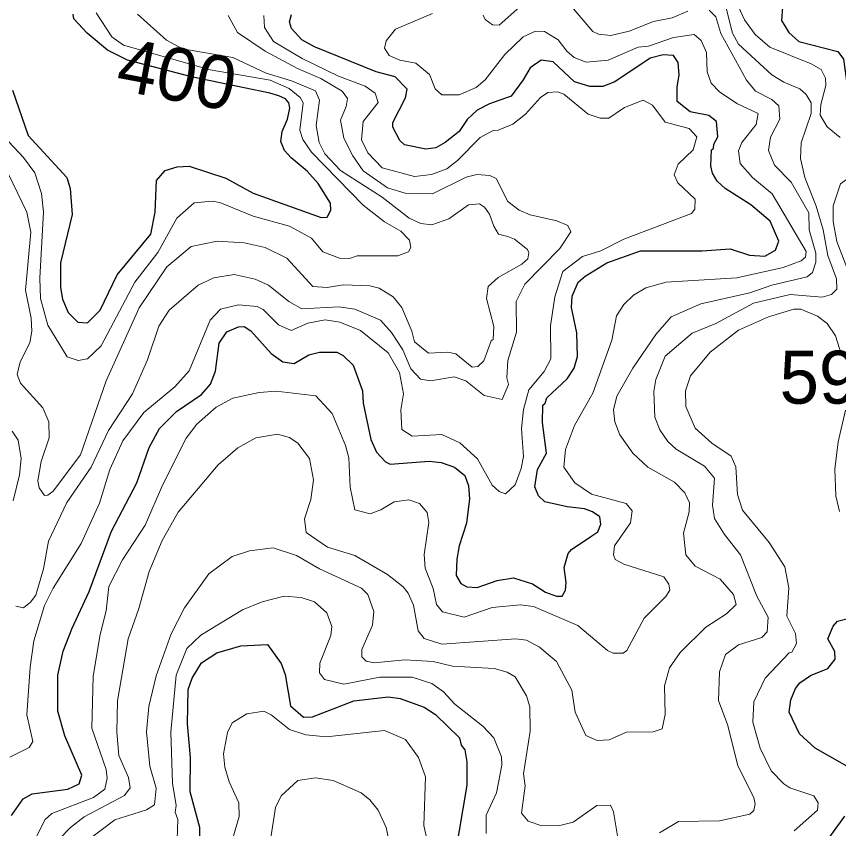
# Model space of a CAD drawing. Extents: x 673.3 to 698.5, y 6984.3 to 7012.3.
# Drawn here: x 677.291 to 678.535, y 7008.364 to 7009.592 of the extents above; entities that cross this region are included whole.
import ezdxf
from ezdxf.enums import TextEntityAlignment as Align

# ---------------------------------------------------------------- set-up
doc = ezdxf.new("R2010")
doc.units = 0
doc.header["$LTSCALE"] = 0.032
doc.layers.add('1', color=7, linetype='Continuous', lineweight=25)
doc.layers.add('2', color=7, linetype='Continuous', lineweight=13)
doc.layers.add('21', color=7, linetype='Continuous')
doc.layers.add('61', color=7, linetype='Continuous')

msp = doc.modelspace()

# ---------------------------------------------------------------- linework, layer by layer
at = {"layer": '1'}
for points in [[(678.4515, 7009.6265), (678.4483, 7009.5854), (678.4596, 7009.5674), (678.4745, 7009.5541), (678.5337, 7009.5386), (678.5419, 7009.527), (678.5475, 7009.4867), (678.5609, 7009.467), (678.5809, 7009.4639), (678.5946, 7009.471), (678.6072, 7009.4828), (678.6424, 7009.5508), (678.6559, 7009.5837), (678.6601, 7009.6025)], [(677.2853, 7009.4801), (677.309, 7009.4118), (677.3675, 7009.3481), (677.3724, 7009.3319), (677.3757, 7009.2925), (677.3578, 7009.2192), (677.3578, 7009.1823), (677.361, 7009.1645), (677.3695, 7009.1444), (677.3842, 7009.1298), (677.399, 7009.1284), (677.4178, 7009.1476), (677.4437, 7009.201), (677.4946, 7009.2628), (677.5011, 7009.2957), (677.5033, 7009.3439), (677.5161, 7009.3588), (677.5343, 7009.3645), (677.5524, 7009.3653), (677.6081, 7009.3472), (677.6492, 7009.3247), (677.7524, 7009.288), (677.7615, 7009.2886), (677.7666, 7009.2987), (677.7663, 7009.3097), (677.7475, 7009.3394), (677.7311, 7009.3577), (677.7066, 7009.378), (677.6966, 7009.3891), (677.691, 7009.4026), (677.6933, 7009.4179), (677.7015, 7009.4364), (677.7046, 7009.4533), (677.7033, 7009.4611), (677.698, 7009.467), (677.6881, 7009.4719), (677.6746, 7009.476), (677.5581, 7009.4998), (677.4595, 7009.5256), (677.4292, 7009.5408), (677.3982, 7009.5667), (677.3784, 7009.5883), (677.3771, 7009.5952)], [(677.9727, 7008.7297), (677.9882, 7008.7285), (678.0185, 7008.7391), (678.0428, 7008.7431), (678.072, 7008.7341), (678.0912, 7008.7214), (678.1078, 7008.7155), (678.1164, 7008.7155), (678.1216, 7008.7247), (678.1226, 7008.736), (678.1198, 7008.759), (678.1259, 7008.7799), (678.1305, 7008.786), (678.1616, 7008.8067), (678.1707, 7008.8128), (678.1753, 7008.8242), (678.1734, 7008.8354), (678.1626, 7008.8428), (678.1502, 7008.8473), (678.1244, 7008.8503), (678.0905, 7008.8582), (678.0809, 7008.8671), (678.0753, 7008.881), (678.0795, 7008.9071), (678.0931, 7008.9316), (678.0867, 7008.9781), (678.0874, 7009.0044), (678.0907, 7009.007), (678.0935, 7009.0155), (678.1243, 7009.0438), (678.1348, 7009.0603), (678.1396, 7009.0778), (678.1387, 7009.1136), (678.1307, 7009.152), (678.1315, 7009.169), (678.1408, 7009.1902), (678.1514, 7009.1994), (678.1844, 7009.2195), (678.2349, 7009.2374), (678.3285, 7009.2375), (678.3708, 7009.2406), (678.3997, 7009.2309), (678.423, 7009.2292), (678.4392, 7009.2383), (678.4441, 7009.2523), (678.4309, 7009.2824), (678.4017, 7009.307), (678.3633, 7009.3318), (678.3511, 7009.3427), (678.344, 7009.3549), (678.3416, 7009.3659), (678.3424, 7009.3902), (678.3455, 7009.3923), (678.3458, 7009.3987), (678.3521, 7009.4096), (678.3498, 7009.4331), (678.3382, 7009.4418), (678.3101, 7009.4478), (678.2904, 7009.463), (678.2903, 7009.4853), (678.2935, 7009.5032), (678.2919, 7009.5221), (678.285, 7009.5329), (678.2691, 7009.5338), (678.2496, 7009.5289), (678.1963, 7009.493), (678.1779, 7009.4859), (678.1583, 7009.4859), (678.1352, 7009.493), (678.1031, 7009.523), (678.0848, 7009.5255), (678.068, 7009.5142), (678.0577, 7009.4958), (678.0393, 7009.4712), (678.0065, 7009.4596), (677.988, 7009.4503), (677.9732, 7009.4359), (677.961, 7009.418), (677.9398, 7009.401), (677.9257, 7009.3932), (677.9105, 7009.3909), (677.8781, 7009.3977), (677.8712, 7009.4043), (677.8605, 7009.4244), (677.8604, 7009.4315), (677.8798, 7009.4688), (677.8821, 7009.4818), (677.8641, 7009.5007), (677.8355, 7009.508), (677.7421, 7009.5457), (677.7229, 7009.5565), (677.7072, 7009.5737), (677.7041, 7009.5838), (677.7074, 7009.5946)], [(677.2838, 7008.3839), (677.3018, 7008.4092), (677.315, 7008.4165), (677.3693, 7008.4237), (677.3864, 7008.4319), (677.3902, 7008.445), (677.3644, 7008.5042), (677.3538, 7008.5416), (677.3538, 7008.596), (677.3621, 7008.6322), (677.3757, 7008.6673), (677.4016, 7008.7224), (677.4351, 7008.8139), (677.4733, 7008.8869), (677.4919, 7008.9403), (677.5075, 7008.9688), (677.5335, 7008.9945), (677.5713, 7009.0203), (677.5847, 7009.0361), (677.5925, 7009.0558), (677.5978, 7009.0981), (677.6093, 7009.115), (677.6273, 7009.1226), (677.6357, 7009.1232), (677.6458, 7009.1164), (677.6768, 7009.0822), (677.6941, 7009.0696), (677.7114, 7009.0674), (677.7333, 7009.0802), (677.7495, 7009.0843), (677.7758, 7009.0844), (677.7853, 7009.0794), (677.8006, 7009.0649), (677.8146, 7009.0257), (677.8156, 7009.0074), (677.8271, 7008.9521), (677.8357, 7008.9331), (677.8495, 7008.9184), (677.8563, 7008.9151), (677.9153, 7008.9198), (677.9335, 7008.9174), (677.9539, 7008.9104), (677.9693, 7008.8978), (677.9751, 7008.8823), (677.9767, 7008.8625), (677.9719, 7008.8256), (677.961, 7008.7918), (677.9572, 7008.7713), (677.9564, 7008.7466), (677.9633, 7008.7346), (677.9727, 7008.7297)], [(678.569, 7008.4457), (678.4993, 7008.4856), (678.4755, 7008.5075), (678.4597, 7008.5404), (678.4623, 7008.5589), (678.4693, 7008.5758), (678.476, 7008.5843), (678.4922, 7008.5957), (678.5183, 7008.6064), (678.5294, 7008.6205), (678.5289, 7008.632), (678.5183, 7008.6509), (678.5263, 7008.6703), (678.5328, 7008.6777), (678.5525, 7008.6828)], [(677.5688, 7008.3497), (677.5687, 7008.366), (677.5541, 7008.4195), (677.5548, 7008.4717), (677.55, 7008.5227), (677.5509, 7008.5745), (677.5569, 7008.5915), (677.5714, 7008.6146), (677.5942, 7008.6296), (677.6306, 7008.6405), (677.6708, 7008.6422), (677.6917, 7008.6136), (677.6975, 7008.597), (677.7059, 7008.5496), (677.7256, 7008.5324), (677.7389, 7008.533), (677.8017, 7008.5574), (677.8534, 7008.5631), (677.8716, 7008.5607), (677.9078, 7008.5475), (677.9252, 7008.5364), (677.9612, 7008.5012), (677.9639, 7008.4904), (677.9694, 7008.483), (677.9727, 7008.4651), (677.9727, 7008.4298), (677.9548, 7008.3256)], [(678.4952, 7008.3153), (678.5441, 7008.3829)]]:
    msp.add_lwpolyline(points, dxfattribs=at)
at = {"layer": '2'}
for points in [[(678.3387, 7009.6014), (678.3491, 7009.5911), (678.3563, 7009.566), (678.3955, 7009.4953), (678.4088, 7009.4788), (678.4336, 7009.4662), (678.444, 7009.4565), (678.4457, 7009.4365), (678.4315, 7009.4094), (678.4288, 7009.389), (678.4379, 7009.3669), (678.4631, 7009.3414), (678.4896, 7009.2947), (678.4899, 7009.2694), (678.5003, 7009.2341), (678.5003, 7009.2204), (678.4952, 7009.2045), (678.4873, 7009.1984), (678.4337, 7009.1857), (678.4005, 7009.1742), (678.3265, 7009.1574), (678.2816, 7009.1375), (678.2582, 7009.111), (678.2234, 7009.0599), (678.1991, 7009.0178), (678.1943, 7008.997), (678.1965, 7008.9788), (678.2038, 7008.9592), (678.2237, 7008.9318), (678.246, 7008.9104), (678.2864, 7008.8878), (678.302, 7008.8719), (678.309, 7008.8568), (678.3089, 7008.8432), (678.3001, 7008.8107), (678.3036, 7008.7782), (678.3175, 7008.7607), (678.3556, 7008.7413), (678.3757, 7008.7178), (678.3797, 7008.7027), (678.3653, 7008.6887), (678.334, 7008.6687), (678.295, 7008.6304), (678.279, 7008.6074), (678.2716, 7008.5801), (678.2723, 7008.5364), (678.2677, 7008.5148), (678.2544, 7008.5102), (678.2141, 7008.5101), (678.1877, 7008.4983), (678.1694, 7008.4972), (678.1524, 7008.5049), (678.1364, 7008.54), (678.1312, 7008.5735), (678.108, 7008.6165), (678.0823, 7008.6384), (678.0628, 7008.6492), (678.0465, 7008.651), (677.9346, 7008.643), (677.9081, 7008.6516), (677.899, 7008.663), (677.892, 7008.7017), (677.8838, 7008.7201), (677.8763, 7008.7295), (677.8527, 7008.7483), (677.8032, 7008.7772), (677.7619, 7008.7898), (677.7293, 7008.8115), (677.7268, 7008.8323), (677.7365, 7008.8615), (677.7405, 7008.8911), (677.7345, 7008.9237), (677.7169, 7008.9467), (677.7041, 7008.9551), (677.686, 7008.9605), (677.6534, 7008.9548), (677.626, 7008.9395), (677.5962, 7008.9139), (677.5362, 7008.8424), (677.5118, 7008.7996), (677.4921, 7008.753), (677.4767, 7008.697), (677.4603, 7008.6508), (677.4442, 7008.5572)], [(677.9971, 7009.5936), (678.0001, 7009.5871), (678.0112, 7009.579), (678.0212, 7009.5787), (678.0524, 7009.6063)], [(678.1275, 7009.6102), (678.1632, 7009.5691), (678.1716, 7009.5648), (678.1904, 7009.5631), (678.218, 7009.5694), (678.2547, 7009.5843), (678.2831, 7009.5896), (678.3068, 7009.5999)], [(678.3741, 7009.5667), (678.3626, 7009.6123)], [(678.3832, 7009.6063), (678.3925, 7009.5866), (678.4087, 7009.5644), (678.4306, 7009.5451), (678.4933, 7009.5203), (678.5084, 7009.5117), (678.515, 7009.4986), (678.5151, 7009.4873), (678.5076, 7009.4586), (678.5069, 7009.4427), (678.5174, 7009.4247), (678.5371, 7009.4086)], [(677.2722, 7009.4101), (677.3021, 7009.3786), (677.3193, 7009.3555), (677.3292, 7009.324), (677.3325, 7009.2966), (677.3268, 7009.1962), (677.3277, 7009.1654), (677.339, 7009.1252), (677.3683, 7009.0775), (677.3847, 7009.0717), (677.3991, 7009.0744), (677.4194, 7009.0938), (677.4702, 7009.1902), (677.5053, 7009.2348), (677.5339, 7009.2866), (677.5601, 7009.3099), (677.5874, 7009.3124), (677.599, 7009.3106), (677.6492, 7009.2899), (677.7042, 7009.2747), (677.7375, 7009.2565), (677.7545, 7009.2358), (677.7798, 7009.2262), (677.7948, 7009.2261), (677.8066, 7009.2299), (677.8681, 7009.23), (677.8843, 7009.2362), (677.8878, 7009.2424), (677.8856, 7009.2535), (677.8727, 7009.2673), (677.848, 7009.2811), (677.8155, 7009.3066), (677.7374, 7009.3865), (677.7247, 7009.4058), (677.7198, 7009.4198), (677.725, 7009.461), (677.7203, 7009.4693), (677.7036, 7009.4826), (677.6751, 7009.4955), (677.5841, 7009.5113), (677.4534, 7009.5484), (677.4356, 7009.5611), (677.4121, 7009.5972)], [(677.6657, 7009.5931), (677.6664, 7009.575), (677.6799, 7009.5539), (677.7237, 7009.528), (677.7786, 7009.5014), (677.8189, 7009.4862), (677.834, 7009.4756), (677.8382, 7009.4616), (677.8156, 7009.4332), (677.8131, 7009.4052), (677.823, 7009.3855), (677.8443, 7009.3629), (677.8934, 7009.3499), (677.9192, 7009.3531), (677.9424, 7009.3616), (677.9585, 7009.3739), (677.9924, 7009.4086), (678.0124, 7009.4196), (678.0196, 7009.4199), (678.0422, 7009.429), (678.0612, 7009.444), (678.084, 7009.4693), (678.095, 7009.4768), (678.1096, 7009.4778), (678.119, 7009.4743), (678.1561, 7009.4441), (678.174, 7009.4378), (678.1871, 7009.4379), (678.211, 7009.4543), (678.2391, 7009.4654), (678.2533, 7009.4575), (678.2723, 7009.4318), (678.3086, 7009.4223), (678.3202, 7009.41), (678.3149, 7009.3901), (678.2921, 7009.3686), (678.2862, 7009.3524), (678.2915, 7009.3403), (678.3177, 7009.3158), (678.3171, 7009.3005), (678.3124, 7009.2938), (678.2098, 7009.2551), (678.1749, 7009.2376), (678.1476, 7009.2288), (678.1175, 7009.2061), (678.1054, 7009.1677), (678.0989, 7009.1241), (678.0997, 7009.0744), (678.0892, 7009.0553), (678.0663, 7009.0272), (678.058, 7008.9975), (678.0549, 7008.969), (678.0582, 7008.9268), (678.0548, 7008.9085), (678.0457, 7008.8838), (678.0309, 7008.8703), (678.0214, 7008.8735), (678.0108, 7008.8832), (677.9887, 7008.9233), (677.962, 7008.9475), (677.9346, 7008.9598), (677.89, 7008.9572), (677.8744, 7008.9675), (677.8725, 7008.9969), (677.8765, 7009.0211), (677.8707, 7009.0537), (677.8533, 7009.0832), (677.8116, 7009.117), (677.7806, 7009.1296), (677.7582, 7009.1331), (677.7319, 7009.1283), (677.7068, 7009.1172), (677.6879, 7009.1257), (677.6644, 7009.149), (677.6554, 7009.1533), (677.627, 7009.1559), (677.5998, 7009.1494), (677.5845, 7009.1329), (677.5528, 7009.0561), (677.531, 7009.0318), (677.4841, 7008.9933), (677.4521, 7008.9505), (677.4327, 7008.9068), (677.4171, 7008.8561), (677.3891, 7008.7951), (677.3471, 7008.7274), (677.334, 7008.7013), (677.3179, 7008.6481), (677.3122, 7008.6081), (677.3073, 7008.536), (677.3162, 7008.4958), (677.3108, 7008.4869), (677.2812, 7008.4719)], [(677.2907, 7008.7004), (677.3019, 7008.6977), (677.3128, 7008.7062), (677.3209, 7008.7171), (677.3325, 7008.7566), (677.3397, 7008.7987), (677.3677, 7008.8569), (677.4045, 7008.9106), (677.4304, 7008.9657), (677.4671, 7009.0211), (677.4897, 7009.0729), (677.5068, 7009.1234), (677.5221, 7009.1476), (677.566, 7009.1856), (677.5899, 7009.1967), (677.6206, 7009.2016), (677.6525, 7009.1948), (677.6723, 7009.1855), (677.7035, 7009.1609), (677.7232, 7009.1496), (677.7791, 7009.1527), (677.8032, 7009.1494), (677.8419, 7009.1325), (677.8584, 7009.1139), (677.8756, 7009.0879), (677.8877, 7009.0589), (677.9023, 7009.0434), (677.9173, 7009.0412), (677.9531, 7009.0468), (677.971, 7009.0411), (677.9986, 7009.0186), (678.0257, 7009.0129), (678.0353, 7009.0355), (678.0331, 7009.0455), (678.0346, 7009.0716), (678.0476, 7009.1147), (678.0473, 7009.1611), (678.06, 7009.1872), (678.1129, 7009.2409), (678.1296, 7009.2663), (678.1254, 7009.2758), (678.1085, 7009.2828), (678.0684, 7009.292), (678.0515, 7009.299), (678.0345, 7009.3119), (678.0167, 7009.347), (678.0073, 7009.3515), (677.9874, 7009.353), (677.9715, 7009.3488), (677.9207, 7009.3238), (677.8792, 7009.3244), (677.8523, 7009.3326), (677.8159, 7009.3584), (677.7999, 7009.381), (677.7864, 7009.4078), (677.7813, 7009.435), (677.7902, 7009.4558), (677.7919, 7009.4679), (677.7841, 7009.4788), (677.7519, 7009.498), (677.7163, 7009.5129), (677.6675, 7009.5394), (677.6256, 7009.5676), (677.6117, 7009.5932)], [(677.4743, 7009.595), (677.5185, 7009.5557), (677.5424, 7009.543), (677.6186, 7009.5295), (677.6689, 7009.5062), (677.7074, 7009.4946), (677.7436, 7009.4792), (677.7496, 7009.4652), (677.7448, 7009.427), (677.7493, 7009.401), (677.7575, 7009.3843), (677.7813, 7009.3591), (677.8446, 7009.3184), (677.8854, 7009.2868), (677.9029, 7009.2789), (677.9194, 7009.2766), (677.9452, 7009.2856), (677.975, 7009.307), (677.9916, 7009.3083), (677.9991, 7009.3036), (678.0068, 7009.2928), (678.0132, 7009.2748), (678.0202, 7009.2626), (678.0342, 7009.2592), (678.0443, 7009.2553), (678.0644, 7009.2397), (678.0661, 7009.2344), (678.0646, 7009.2254), (678.0555, 7009.2171), (678.0197, 7009.1974), (678.0046, 7009.1834), (678.002, 7009.1652), (678.0133, 7009.1231), (678.0125, 7009.1033), (678.0094, 7009.1012), (677.9983, 7009.0712), (677.9889, 7009.0624), (677.9806, 7009.0615), (677.956, 7009.0819), (677.9439, 7009.0843), (677.9145, 7009.0827), (677.8933, 7009.1001), (677.8894, 7009.1161), (677.8741, 7009.1517), (677.8612, 7009.1679), (677.8401, 7009.1808), (677.826, 7009.1844), (677.7852, 7009.1862), (677.7612, 7009.1821), (677.7394, 7009.1837), (677.7004, 7009.2262), (677.6677, 7009.2423), (677.6355, 7009.2496), (677.5949, 7009.252), (677.5555, 7009.2438), (677.5186, 7009.2133), (677.4768, 7009.1513), (677.4273, 7009.0409), (677.3885, 7008.9291), (677.3471, 7008.8741), (677.3388, 7008.868), (677.3337, 7008.8677), (677.3258, 7008.879), (677.3236, 7008.8898), (677.3286, 7008.9191), (677.3407, 7008.9546), (677.3406, 7008.9789), (677.3314, 7009.0001), (677.2974, 7009.0376), (677.2927, 7009.0504), (677.2969, 7009.0698), (677.3116, 7009.0982), (677.3146, 7009.1163), (677.3139, 7009.1358), (677.3049, 7009.178), (677.3131, 7009.2659)], [(677.6187, 7009.0147), (677.6583, 7009.0232), (677.6843, 7009.0256), (677.7443, 7009.0184), (677.769, 7008.9915), (677.7892, 7008.9433), (677.7942, 7008.9247), (677.796, 7008.8801), (677.8033, 7008.846), (677.8265, 7008.84), (677.8426, 7008.8458), (677.8624, 7008.858), (677.885, 7008.861), (677.9008, 7008.8555), (677.9125, 7008.8421), (677.9148, 7008.827), (677.9079, 7008.7786), (677.9092, 7008.7576), (677.9214, 7008.7273), (677.9267, 7008.703), (677.9357, 7008.692), (677.9682, 7008.6837), (678.0108, 7008.6984), (678.0535, 7008.7023), (678.0733, 7008.7), (678.1404, 7008.6714), (678.185, 7008.6336), (678.1939, 7008.6292), (678.2087, 7008.6292), (678.2145, 7008.6335), (678.2407, 7008.6823), (678.2735, 7008.7152), (678.2795, 7008.7246), (678.278, 7008.7338), (678.2701, 7008.7448), (678.2098, 7008.7637), (678.1969, 7008.7708), (678.1942, 7008.7782), (678.1958, 7008.7916), (678.2199, 7008.8264), (678.2226, 7008.8446), (678.2134, 7008.8554), (678.161, 7008.8696), (678.1358, 7008.887), (678.1193, 7008.9105), (678.1218, 7008.937), (678.1354, 7008.9733), (678.1631, 7009.0221), (678.1918, 7009.1025), (678.1988, 7009.1391), (678.2099, 7009.1563), (678.2245, 7009.1703), (678.243, 7009.1814), (678.2737, 7009.1901), (678.3809, 7009.1965), (678.4506, 7009.2123), (678.4782, 7009.2223), (678.4847, 7009.2277), (678.4855, 7009.2366), (678.4342, 7009.3236), (678.4042, 7009.3482), (678.3856, 7009.3697), (678.3831, 7009.3886), (678.3881, 7009.4013), (678.4102, 7009.4286), (678.4131, 7009.445), (678.3805, 7009.4603), (678.3546, 7009.4778), (678.3418, 7009.4907), (678.3358, 7009.5082), (678.3349, 7009.5374), (678.3266, 7009.5552), (678.3162, 7009.5646), (678.2851, 7009.5599), (678.2473, 7009.5467), (678.2316, 7009.5452), (678.1861, 7009.5258), (678.1529, 7009.5225), (678.1346, 7009.5299), (678.1238, 7009.5391), (678.1107, 7009.5562), (678.0899, 7009.5688), (678.0763, 7009.5696), (678.0574, 7009.5607), (678.03, 7009.5341), (678, 7009.496), (677.9865, 7009.4844), (677.9609, 7009.4735), (677.9347, 7009.4732), (677.9247, 7009.4821), (677.9162, 7009.5039), (677.8954, 7009.5212), (677.871, 7009.5255), (677.8551, 7009.5327), (677.8481, 7009.5439), (677.8505, 7009.555), (677.8644, 7009.5727), (677.9203, 7009.5964)], [(678.2636, 7008.358), (678.2924, 7008.3749), (678.3545, 7008.3758), (678.4004, 7008.3861), (678.4063, 7008.3916), (678.4083, 7008.4017), (678.4064, 7008.4111), (678.3823, 7008.4589), (678.3673, 7008.5202), (678.3531, 7008.5576), (678.3546, 7008.6009), (678.3636, 7008.6274), (678.3832, 7008.6417), (678.4185, 7008.6531), (678.4264, 7008.6618), (678.4279, 7008.6839), (678.411, 7008.7156), (678.3863, 7008.7781), (678.362, 7008.8085), (678.347, 7008.8331), (678.3441, 7008.8533), (678.3471, 7008.8937), (678.3316, 7008.9118), (678.2888, 7008.9379), (678.2763, 7008.9494), (678.2642, 7008.9671), (678.2569, 7008.9863), (678.2553, 7009.025), (678.258, 7009.043), (678.2722, 7009.0784), (678.3132, 7009.1129), (678.3492, 7009.1276), (678.4061, 7009.1585), (678.4613, 7009.1714), (678.5098, 7009.1674), (678.5237, 7009.1714), (678.532, 7009.1797), (678.5315, 7009.1953), (678.5183, 7009.2306), (678.5111, 7009.2694), (678.5009, 7009.3048), (678.4837, 7009.3482), (678.4768, 7009.3769), (678.4782, 7009.4009), (678.4929, 7009.4453), (678.493, 7009.461), (678.4856, 7009.4736), (678.4761, 7009.4823), (678.4516, 7009.4923), (678.4336, 7009.5037), (678.3833, 7009.5499), (678.3741, 7009.5667)], [(677.3131, 7009.2659), (677.3073, 7009.2958), (677.2648, 7009.3826)], [(678.5026, 7009.1388), (678.4774, 7009.1492), (678.467, 7009.1494), (678.4284, 7009.1379), (678.3832, 7009.1176), (678.3405, 7009.0841), (678.3107, 7009.0485), (678.3033, 7009.0261), (678.3034, 7009.0022), (678.3176, 7008.9694), (678.3431, 7008.9468), (678.3724, 7008.9271), (678.379, 7008.9109), (678.3815, 7008.869), (678.3893, 7008.8453), (678.4294, 7008.7966), (678.4531, 7008.7599), (678.4596, 7008.7283), (678.4562, 7008.6855), (678.4694, 7008.6592), (678.471, 7008.644), (678.4638, 7008.6311), (678.4598, 7008.6297), (678.4234, 7008.5914), (678.4066, 7008.5559), (678.4051, 7008.5249), (678.4159, 7008.4859), (678.4328, 7008.4513), (678.4518, 7008.4316), (678.4609, 7008.426), (678.4971, 7008.4139), (678.5036, 7008.4032), (678.5026, 7008.3921), (678.4674, 7008.361)], [(678.5388, 7009.0805), (678.5299, 7009.1092), (678.5173, 7009.1274), (678.5026, 7009.1388)], [(677.2793, 7008.246), (677.2984, 7008.2784), (677.309, 7008.3078), (677.3161, 7008.3413), (677.3346, 7008.3779), (677.3448, 7008.3872), (677.4078, 7008.411), (677.4252, 7008.4239), (677.4286, 7008.4403), (677.427, 7008.4534), (677.4055, 7008.5158), (677.4075, 7008.5946), (677.418, 7008.6576), (677.427, 7008.6934), (677.4312, 7008.7299), (677.4518, 7008.7704), (677.486, 7008.8227), (677.5127, 7008.8843), (677.548, 7008.9544), (677.5643, 7008.9757), (677.5934, 7009.0011), (677.6187, 7009.0147)], [(678.536, 7008.8435), (678.5305, 7008.8674), (678.5289, 7008.9075), (678.5342, 7008.9487), (678.5451, 7008.9964)], [(677.2851, 7008.9648), (677.2942, 7008.9512), (677.2983, 7008.9234), (677.2959, 7008.8989), (677.2862, 7008.8598)], [(677.3966, 7008.3446), (677.4404, 7008.3775), (677.4883, 7008.3926), (677.5004, 7008.4), (677.5027, 7008.4255), (677.493, 7008.4586), (677.4881, 7008.5104), (677.4914, 7008.5487), (677.5026, 7008.5951), (677.5253, 7008.6586), (677.5453, 7008.6977), (677.5821, 7008.7491), (677.6175, 7008.7756), (677.6436, 7008.7838), (677.6798, 7008.7886), (677.7147, 7008.7768), (677.7498, 7008.7568), (677.813, 7008.7276), (677.823, 7008.718), (677.8317, 7008.6925), (677.83, 7008.6719), (677.8139, 7008.6348), (677.8139, 7008.6237), (677.82, 7008.6175), (677.8322, 7008.6145), (677.8789, 7008.6193), (677.9214, 7008.6169), (677.9509, 7008.6096), (678.014, 7008.6061), (678.0332, 7008.6004), (678.0455, 7008.5934), (678.0629, 7008.565), (678.0679, 7008.5484), (678.068, 7008.5113), (678.0582, 7008.447), (678.0605, 7008.4289), (678.0549, 7008.3875), (678.0653, 7008.3755), (678.086, 7008.3685), (678.1132, 7008.369), (678.1331, 7008.3738), (678.1692, 7008.3991), (678.1896, 7008.3994), (678.1942, 7008.3896), (678.2011, 7008.3472)], [(678.0019, 7008.3569), (678.0019, 7008.3844), (678.0175, 7008.4184), (678.0255, 7008.4599), (678.0247, 7008.4725), (678.0133, 7008.5012), (677.9965, 7008.5189), (677.9543, 7008.5522), (677.9371, 7008.571), (677.9197, 7008.5834), (677.8896, 7008.5932), (677.8407, 7008.5932), (677.7867, 7008.5827), (677.7571, 7008.5896), (677.7495, 7008.5994), (677.7502, 7008.6142), (677.7666, 7008.6562), (677.7682, 7008.6698), (677.7608, 7008.6901), (677.7423, 7008.7071), (677.7218, 7008.7137), (677.6963, 7008.7153), (677.663, 7008.7071), (677.6332, 7008.6947), (677.5703, 7008.6566), (677.549, 7008.6365), (677.5329, 7008.596), (677.5248, 7008.5099), (677.5272, 7008.4329), (677.5327, 7008.3992), (677.5316, 7008.389), (677.5353, 7008.3777), (677.5345, 7008.3475)], [(677.4442, 7008.5572), (677.4432, 7008.5098), (677.4463, 7008.4745), (677.461, 7008.4415), (677.4635, 7008.4259), (677.455, 7008.4144), (677.3939, 7008.3819), (677.3729, 7008.3657), (677.3566, 7008.3487), (677.3384, 7008.3183), (677.3309, 7008.2742), (677.3171, 7008.2456), (677.3139, 7008.2193), (677.3234, 7008.1937), (677.3438, 7008.1698), (677.3621, 7008.1573), (677.3843, 7008.1362), (677.3815, 7008.1213), (677.3387, 7008.0888), (677.2975, 7008.0346), (677.2448, 7007.9819)], [(677.6151, 7008.3376), (677.6281, 7008.3823), (677.6275, 7008.4033), (677.613, 7008.4351), (677.6067, 7008.4568), (677.6046, 7008.4772), (677.6106, 7008.5094), (677.6174, 7008.5238), (677.6398, 7008.5376), (677.6653, 7008.5419), (677.6768, 7008.5362), (677.7044, 7008.5141), (677.729, 7008.506), (677.7604, 7008.5029), (677.848, 7008.5127), (677.8798, 7008.4986), (677.8994, 7008.4715), (677.9099, 7008.4426), (677.9073, 7008.3688), (677.9221, 7008.3041)], [(677.6755, 7008.3471), (677.683, 7008.3959), (677.6919, 7008.4136), (677.7171, 7008.4368), (677.7436, 7008.4409), (677.7704, 7008.4369), (677.8128, 7008.418), (677.826, 7008.4075), (677.8382, 7008.392), (677.8505, 7008.3658), (677.8579, 7008.3299)]]:
    msp.add_lwpolyline(points, dxfattribs=at)
msp.add_lwpolyline([(678.5319, 7009.2514), (678.5264, 7009.2817), (678.5266, 7009.3053), (678.5373, 7009.3386), (678.5555, 7009.352), (678.5652, 7009.3522), (678.5737, 7009.3487), (678.5842, 7009.3319), (678.5915, 7009.2559), (678.5908, 7009.2344), (678.5848, 7009.2073), (678.5766, 7009.2007), (678.5594, 7009.1985), (678.5472, 7009.2123)], close=True, dxfattribs=at)

# ---------------------------------------------------------------- texts
at = {"layer": '21'}
msp.add_text('595', height=0.08, dxfattribs=at).set_placement((678.4454, 7009.0065))
at = {"layer": '61'}
msp.add_text('400', height=0.08, rotation=349.34, dxfattribs=at).set_placement((677.527, 7009.4649), align=Align.CENTER)

doc.saveas('drawing.dxf')
